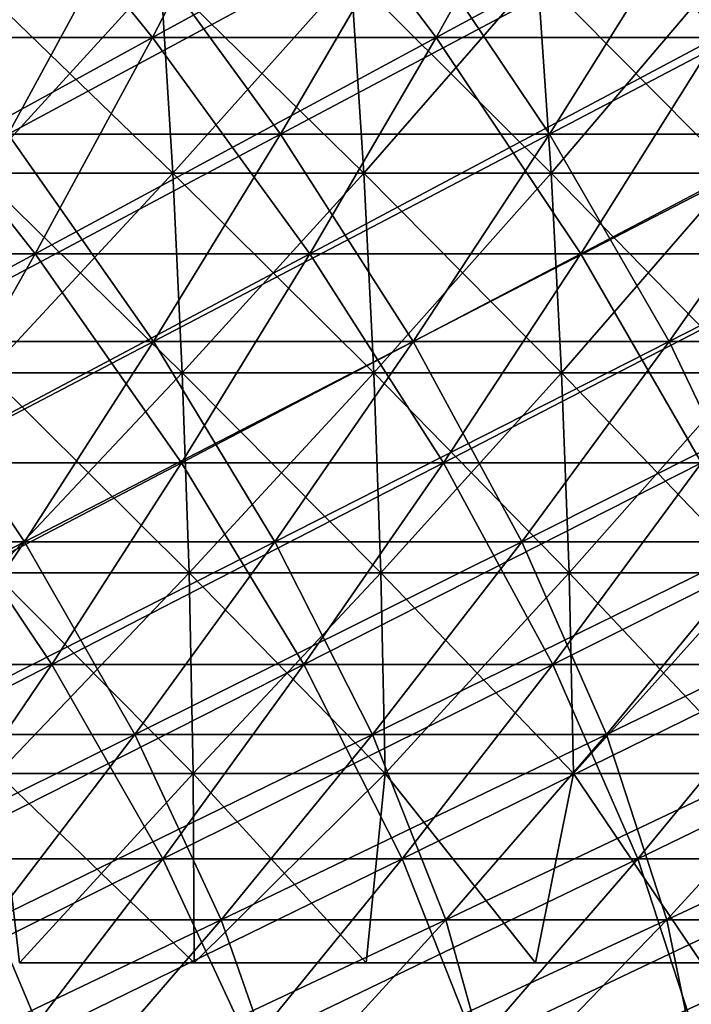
# Model space of a CAD drawing. Header units: millimetres. Extents: x -250 to 250, y -45 to 4150.
# Tile 610 of 656: x 49 to 59, y 3930 to 3944. Entities that reach past the tile are written whole.
import ezdxf

# ---------------------------------------------------------------- set-up
doc = ezdxf.new("R2010")
doc.units = ezdxf.units.MM
doc.header["$LTSCALE"] = 81.481481
for name, color, linetype in [('19', 7, 'CONTINUOUS'), ('20', 7, 'CONTINUOUS'), ('21', 7, 'CONTINUOUS'), ('22', 7, 'CONTINUOUS'), ('23', 7, 'CONTINUOUS'), ('24', 7, 'CONTINUOUS')]:
    doc.layers.add(name, color=color, linetype=linetype)

msp = doc.modelspace()

# ---------------------------------------------------------------- linework, layer by layer
at = {"layer": '19', "color": 7, "linetype": 'CONTINUOUS'}
for points in [[(50.906, 3943.502, -131.404), (46.835, 3943.502, -132.909), (52.541, 3946.665, -135.625), (50.906, 3943.502, -131.404)], [(52.541, 3946.665, -135.625), (46.835, 3943.502, -132.909), (48.34, 3946.665, -137.179), (52.541, 3946.665, -135.625)], [(54.929, 3943.502, -129.774), (50.906, 3943.502, -131.404), (56.693, 3946.665, -133.943), (54.929, 3943.502, -129.774)], [(56.693, 3946.665, -133.943), (50.906, 3943.502, -131.404), (52.541, 3946.665, -135.625), (56.693, 3946.665, -133.943)], [(58.899, 3943.502, -128.021), (54.929, 3943.502, -129.774), (60.791, 3946.665, -132.133), (58.899, 3943.502, -128.021)], [(60.791, 3946.665, -132.133), (54.929, 3943.502, -129.774), (56.693, 3946.665, -133.943), (60.791, 3946.665, -132.133)], [(49.246, 3940.439, -127.119), (45.308, 3940.439, -128.575), (50.906, 3943.502, -131.404), (49.246, 3940.439, -127.119)], [(50.906, 3943.502, -131.404), (45.308, 3940.439, -128.575), (46.835, 3943.502, -132.909), (50.906, 3943.502, -131.404)], [(53.137, 3940.439, -125.542), (49.246, 3940.439, -127.119), (54.929, 3943.502, -129.774), (53.137, 3940.439, -125.542)], [(54.929, 3943.502, -129.774), (49.246, 3940.439, -127.119), (50.906, 3943.502, -131.404), (54.929, 3943.502, -129.774)], [(56.978, 3940.439, -123.846), (53.137, 3940.439, -125.542), (58.899, 3943.502, -128.021), (56.978, 3940.439, -123.846)], [(58.899, 3943.502, -128.021), (53.137, 3940.439, -125.542), (54.929, 3943.502, -129.774), (58.899, 3943.502, -128.021)], [(60.765, 3940.439, -122.033), (56.978, 3940.439, -123.846), (62.813, 3943.502, -126.146), (60.765, 3940.439, -122.033)], [(62.813, 3943.502, -126.146), (56.978, 3940.439, -123.846), (58.899, 3943.502, -128.021), (62.813, 3943.502, -126.146)], [(47.562, 3937.479, -122.771), (43.759, 3937.479, -124.178), (49.246, 3940.439, -127.119), (47.562, 3937.479, -122.771)], [(49.246, 3940.439, -127.119), (43.759, 3937.479, -124.178), (45.308, 3940.439, -128.575), (49.246, 3940.439, -127.119)], [(51.32, 3937.479, -121.248), (47.562, 3937.479, -122.771), (53.137, 3940.439, -125.542), (51.32, 3937.479, -121.248)], [(53.137, 3940.439, -125.542), (47.562, 3937.479, -122.771), (49.246, 3940.439, -127.119), (53.137, 3940.439, -125.542)], [(55.03, 3937.479, -119.61), (51.32, 3937.479, -121.248), (56.978, 3940.439, -123.846), (55.03, 3937.479, -119.61)], [(56.978, 3940.439, -123.846), (51.32, 3937.479, -121.248), (53.137, 3940.439, -125.542), (56.978, 3940.439, -123.846)], [(58.687, 3937.479, -117.859), (55.03, 3937.479, -119.61), (60.765, 3940.439, -122.033), (58.687, 3937.479, -117.859)], [(60.765, 3940.439, -122.033), (55.03, 3937.479, -119.61), (56.978, 3940.439, -123.846), (60.765, 3940.439, -122.033)], [(49.478, 3934.623, -116.896), (45.854, 3934.623, -118.364), (51.32, 3937.479, -121.248), (49.478, 3934.623, -116.896)], [(51.32, 3937.479, -121.248), (45.854, 3934.623, -118.364), (47.562, 3937.479, -122.771), (51.32, 3937.479, -121.248)], [(53.054, 3934.623, -115.317), (49.478, 3934.623, -116.896), (55.03, 3937.479, -119.61), (53.054, 3934.623, -115.317)], [(55.03, 3937.479, -119.61), (49.478, 3934.623, -116.896), (51.32, 3937.479, -121.248), (55.03, 3937.479, -119.61)], [(56.58, 3934.623, -113.628), (53.054, 3934.623, -115.317), (58.687, 3937.479, -117.859), (56.58, 3934.623, -113.628)], [(58.687, 3937.479, -117.859), (53.054, 3934.623, -115.317), (55.03, 3937.479, -119.61), (58.687, 3937.479, -117.859)], [(60.052, 3934.623, -111.832), (56.58, 3934.623, -113.628), (62.289, 3937.479, -115.996), (60.052, 3934.623, -111.832)], [(62.289, 3937.479, -115.996), (56.58, 3934.623, -113.628), (58.687, 3937.479, -117.859), (62.289, 3937.479, -115.996)], [(47.611, 3931.872, -112.486), (44.125, 3931.872, -113.899), (49.478, 3934.623, -116.896), (47.611, 3931.872, -112.486)], [(49.478, 3934.623, -116.896), (44.125, 3931.872, -113.899), (45.854, 3934.623, -118.364), (49.478, 3934.623, -116.896)], [(51.053, 3931.872, -110.967), (47.611, 3931.872, -112.486), (53.054, 3934.623, -115.317), (51.053, 3931.872, -110.967)], [(53.054, 3934.623, -115.317), (47.611, 3931.872, -112.486), (49.478, 3934.623, -116.896), (53.054, 3934.623, -115.317)], [(54.446, 3931.872, -109.342), (51.053, 3931.872, -110.967), (56.58, 3934.623, -113.628), (54.446, 3931.872, -109.342)], [(56.58, 3934.623, -113.628), (51.053, 3931.872, -110.967), (53.054, 3934.623, -115.317), (56.58, 3934.623, -113.628)], [(57.787, 3931.872, -107.613), (54.446, 3931.872, -109.342), (60.052, 3934.623, -111.832), (57.787, 3931.872, -107.613)], [(60.052, 3934.623, -111.832), (54.446, 3931.872, -109.342), (56.58, 3934.623, -113.628), (60.052, 3934.623, -111.832)], [(61.074, 3931.872, -105.783), (57.787, 3931.872, -107.613), (63.468, 3934.623, -109.93), (61.074, 3931.872, -105.783)], [(63.468, 3934.623, -109.93), (57.787, 3931.872, -107.613), (60.052, 3934.623, -111.832), (63.468, 3934.623, -109.93)], [(49.026, 3929.227, -106.562), (45.722, 3929.227, -108.022), (51.053, 3931.872, -110.967), (49.026, 3929.227, -106.562)], [(51.053, 3931.872, -110.967), (45.722, 3929.227, -108.022), (47.611, 3931.872, -112.486), (51.053, 3931.872, -110.967)], [(52.285, 3929.227, -105.002), (49.026, 3929.227, -106.562), (54.446, 3931.872, -109.342), (52.285, 3929.227, -105.002)], [(54.446, 3931.872, -109.342), (49.026, 3929.227, -106.562), (51.053, 3931.872, -110.967), (54.446, 3931.872, -109.342)], [(55.494, 3929.227, -103.342), (52.285, 3929.227, -105.002), (57.787, 3931.872, -107.613), (55.494, 3929.227, -103.342)], [(57.787, 3931.872, -107.613), (52.285, 3929.227, -105.002), (54.446, 3931.872, -109.342), (57.787, 3931.872, -107.613)], [(58.65, 3929.227, -101.584), (55.494, 3929.227, -103.342), (61.074, 3931.872, -105.783), (58.65, 3929.227, -101.584)], [(61.074, 3931.872, -105.783), (55.494, 3929.227, -103.342), (57.787, 3931.872, -107.613), (61.074, 3931.872, -105.783)]]:
    msp.add_3dface(points, dxfattribs=at)
at = {"layer": '20', "color": 7, "linetype": 'CONTINUOUS'}
for points in [[(46.835, 3943.502, 132.909), (50.906, 3943.502, 131.404), (48.34, 3946.665, 137.179), (46.835, 3943.502, 132.909)], [(48.34, 3946.665, 137.179), (50.906, 3943.502, 131.404), (52.541, 3946.665, 135.625), (48.34, 3946.665, 137.179)], [(50.906, 3943.502, 131.404), (54.929, 3943.502, 129.774), (52.541, 3946.665, 135.625), (50.906, 3943.502, 131.404)], [(52.541, 3946.665, 135.625), (54.929, 3943.502, 129.774), (56.693, 3946.665, 133.943), (52.541, 3946.665, 135.625)], [(54.929, 3943.502, 129.774), (58.899, 3943.502, 128.021), (56.693, 3946.665, 133.943), (54.929, 3943.502, 129.774)], [(56.693, 3946.665, 133.943), (58.899, 3943.502, 128.021), (60.791, 3946.665, 132.133), (56.693, 3946.665, 133.943)], [(45.308, 3940.439, 128.575), (49.246, 3940.439, 127.119), (46.835, 3943.502, 132.909), (45.308, 3940.439, 128.575)], [(46.835, 3943.502, 132.909), (49.246, 3940.439, 127.119), (50.906, 3943.502, 131.404), (46.835, 3943.502, 132.909)], [(49.246, 3940.439, 127.119), (53.137, 3940.439, 125.542), (50.906, 3943.502, 131.404), (49.246, 3940.439, 127.119)], [(50.906, 3943.502, 131.404), (53.137, 3940.439, 125.542), (54.929, 3943.502, 129.774), (50.906, 3943.502, 131.404)], [(53.137, 3940.439, 125.542), (56.978, 3940.439, 123.846), (54.929, 3943.502, 129.774), (53.137, 3940.439, 125.542)], [(54.929, 3943.502, 129.774), (56.978, 3940.439, 123.846), (58.899, 3943.502, 128.021), (54.929, 3943.502, 129.774)], [(56.978, 3940.439, 123.846), (60.765, 3940.439, 122.033), (58.899, 3943.502, 128.021), (56.978, 3940.439, 123.846)], [(45.308, 3940.439, 128.575), (47.562, 3937.479, 122.771), (49.246, 3940.439, 127.119), (45.308, 3940.439, 128.575)], [(47.562, 3937.479, 122.771), (51.32, 3937.479, 121.248), (49.246, 3940.439, 127.119), (47.562, 3937.479, 122.771)], [(49.246, 3940.439, 127.119), (51.32, 3937.479, 121.248), (53.137, 3940.439, 125.542), (49.246, 3940.439, 127.119)], [(51.32, 3937.479, 121.248), (55.03, 3937.479, 119.61), (53.137, 3940.439, 125.542), (51.32, 3937.479, 121.248)], [(53.137, 3940.439, 125.542), (55.03, 3937.479, 119.61), (56.978, 3940.439, 123.846), (53.137, 3940.439, 125.542)], [(55.03, 3937.479, 119.61), (58.687, 3937.479, 117.859), (56.978, 3940.439, 123.846), (55.03, 3937.479, 119.61)], [(56.978, 3940.439, 123.846), (58.687, 3937.479, 117.859), (60.765, 3940.439, 122.033), (56.978, 3940.439, 123.846)], [(45.854, 3934.623, 118.364), (49.478, 3934.623, 116.896), (47.562, 3937.479, 122.771), (45.854, 3934.623, 118.364)], [(47.562, 3937.479, 122.771), (49.478, 3934.623, 116.896), (51.32, 3937.479, 121.248), (47.562, 3937.479, 122.771)], [(49.478, 3934.623, 116.896), (53.054, 3934.623, 115.317), (51.32, 3937.479, 121.248), (49.478, 3934.623, 116.896)], [(51.32, 3937.479, 121.248), (53.054, 3934.623, 115.317), (55.03, 3937.479, 119.61), (51.32, 3937.479, 121.248)], [(53.054, 3934.623, 115.317), (56.58, 3934.623, 113.628), (55.03, 3937.479, 119.61), (53.054, 3934.623, 115.317)], [(55.03, 3937.479, 119.61), (56.58, 3934.623, 113.628), (58.687, 3937.479, 117.859), (55.03, 3937.479, 119.61)], [(56.58, 3934.623, 113.628), (60.052, 3934.623, 111.832), (58.687, 3937.479, 117.859), (56.58, 3934.623, 113.628)], [(45.854, 3934.623, 118.364), (47.611, 3931.872, 112.486), (49.478, 3934.623, 116.896), (45.854, 3934.623, 118.364)], [(47.611, 3931.872, 112.486), (51.053, 3931.872, 110.967), (49.478, 3934.623, 116.896), (47.611, 3931.872, 112.486)], [(49.478, 3934.623, 116.896), (51.053, 3931.872, 110.967), (53.054, 3934.623, 115.317), (49.478, 3934.623, 116.896)], [(51.053, 3931.872, 110.967), (54.446, 3931.872, 109.342), (53.054, 3934.623, 115.317), (51.053, 3931.872, 110.967)], [(53.054, 3934.623, 115.317), (54.446, 3931.872, 109.342), (56.58, 3934.623, 113.628), (53.054, 3934.623, 115.317)], [(54.446, 3931.872, 109.342), (57.787, 3931.872, 107.613), (56.58, 3934.623, 113.628), (54.446, 3931.872, 109.342)], [(56.58, 3934.623, 113.628), (57.787, 3931.872, 107.613), (60.052, 3934.623, 111.832), (56.58, 3934.623, 113.628)], [(57.787, 3931.872, 107.613), (61.074, 3931.872, 105.783), (60.052, 3934.623, 111.832), (57.787, 3931.872, 107.613)], [(45.722, 3929.227, 108.022), (49.026, 3929.227, 106.562), (47.611, 3931.872, 112.486), (45.722, 3929.227, 108.022)], [(47.611, 3931.872, 112.486), (49.026, 3929.227, 106.562), (51.053, 3931.872, 110.967), (47.611, 3931.872, 112.486)], [(49.026, 3929.227, 106.562), (52.285, 3929.227, 105.002), (51.053, 3931.872, 110.967), (49.026, 3929.227, 106.562)], [(51.053, 3931.872, 110.967), (52.285, 3929.227, 105.002), (54.446, 3931.872, 109.342), (51.053, 3931.872, 110.967)], [(52.285, 3929.227, 105.002), (55.494, 3929.227, 103.342), (54.446, 3931.872, 109.342), (52.285, 3929.227, 105.002)], [(54.446, 3931.872, 109.342), (55.494, 3929.227, 103.342), (57.787, 3931.872, 107.613), (54.446, 3931.872, 109.342)], [(55.494, 3929.227, 103.342), (58.65, 3929.227, 101.584), (57.787, 3931.872, 107.613), (55.494, 3929.227, 103.342)], [(57.787, 3931.872, 107.613), (58.65, 3929.227, 101.584), (61.074, 3931.872, 105.783), (57.787, 3931.872, 107.613)]]:
    msp.add_3dface(points, dxfattribs=at)
at = {"layer": '21', "color": 7, "linetype": 'CONTINUOUS'}
for points in [[(48.862, 3942.134, 126.128), (44.955, 3942.134, 127.573), (50.509, 3945.172, 130.378), (48.862, 3942.134, 126.128)], [(50.509, 3945.172, 130.378), (44.955, 3942.134, 127.573), (46.47, 3945.172, 131.872), (50.509, 3945.172, 130.378)], [(52.723, 3942.134, 124.563), (48.862, 3942.134, 126.128), (54.5, 3945.172, 128.761), (52.723, 3942.134, 124.563)], [(54.5, 3945.172, 128.761), (48.862, 3942.134, 126.128), (50.509, 3945.172, 130.378), (54.5, 3945.172, 128.761)], [(56.534, 3942.134, 122.881), (52.723, 3942.134, 124.563), (58.439, 3945.172, 127.021), (56.534, 3942.134, 122.881)], [(58.439, 3945.172, 127.021), (52.723, 3942.134, 124.563), (54.5, 3945.172, 128.761), (58.439, 3945.172, 127.021)], [(60.291, 3942.134, 121.081), (56.534, 3942.134, 122.881), (62.323, 3945.172, 125.161), (60.291, 3942.134, 121.081)], [(62.323, 3945.172, 125.161), (56.534, 3942.134, 122.881), (58.439, 3945.172, 127.021), (62.323, 3945.172, 125.161)], [(50.921, 3939.197, 120.305), (47.192, 3939.197, 121.816), (52.723, 3942.134, 124.563), (50.921, 3939.197, 120.305)], [(52.723, 3942.134, 124.563), (47.192, 3939.197, 121.816), (48.862, 3942.134, 126.128), (52.723, 3942.134, 124.563)], [(54.601, 3939.197, 118.68), (50.921, 3939.197, 120.305), (56.534, 3942.134, 122.881), (54.601, 3939.197, 118.68)], [(56.534, 3942.134, 122.881), (50.921, 3939.197, 120.305), (52.723, 3942.134, 124.563), (56.534, 3942.134, 122.881)], [(58.23, 3939.197, 116.942), (54.601, 3939.197, 118.68), (60.291, 3942.134, 121.081), (58.23, 3939.197, 116.942)], [(60.291, 3942.134, 121.081), (54.601, 3939.197, 118.68), (56.534, 3942.134, 122.881), (60.291, 3942.134, 121.081)], [(61.804, 3939.197, 115.094), (58.23, 3939.197, 116.942), (63.991, 3942.134, 119.167), (61.804, 3939.197, 115.094)], [(63.991, 3942.134, 119.167), (58.23, 3939.197, 116.942), (60.291, 3942.134, 121.081), (63.991, 3942.134, 119.167)], [(49.094, 3936.364, 115.988), (45.499, 3936.364, 117.445), (50.921, 3939.197, 120.305), (49.094, 3936.364, 115.988)], [(50.921, 3939.197, 120.305), (45.499, 3936.364, 117.445), (47.192, 3939.197, 121.816), (50.921, 3939.197, 120.305)], [(52.642, 3936.364, 114.422), (49.094, 3936.364, 115.988), (54.601, 3939.197, 118.68), (52.642, 3936.364, 114.422)], [(54.601, 3939.197, 118.68), (49.094, 3936.364, 115.988), (50.921, 3939.197, 120.305), (54.601, 3939.197, 118.68)], [(56.141, 3936.364, 112.746), (52.642, 3936.364, 114.422), (58.23, 3939.197, 116.942), (56.141, 3936.364, 112.746)], [(58.23, 3939.197, 116.942), (52.642, 3936.364, 114.422), (54.601, 3939.197, 118.68), (58.23, 3939.197, 116.942)], [(59.586, 3936.364, 110.964), (56.141, 3936.364, 112.746), (61.804, 3939.197, 115.094), (59.586, 3936.364, 110.964)], [(61.804, 3939.197, 115.094), (56.141, 3936.364, 112.746), (58.23, 3939.197, 116.942), (61.804, 3939.197, 115.094)], [(47.243, 3933.634, 111.615), (43.783, 3933.634, 113.017), (49.094, 3936.364, 115.988), (47.243, 3933.634, 111.615)], [(49.094, 3936.364, 115.988), (43.783, 3933.634, 113.017), (45.499, 3936.364, 117.445), (49.094, 3936.364, 115.988)], [(50.657, 3933.634, 110.107), (47.243, 3933.634, 111.615), (52.642, 3936.364, 114.422), (50.657, 3933.634, 110.107)], [(52.642, 3936.364, 114.422), (47.243, 3933.634, 111.615), (49.094, 3936.364, 115.988), (52.642, 3936.364, 114.422)], [(54.024, 3933.634, 108.495), (50.657, 3933.634, 110.107), (56.141, 3936.364, 112.746), (54.024, 3933.634, 108.495)], [(56.141, 3936.364, 112.746), (50.657, 3933.634, 110.107), (52.642, 3936.364, 114.422), (56.141, 3936.364, 112.746)], [(57.34, 3933.634, 106.78), (54.024, 3933.634, 108.495), (59.586, 3936.364, 110.964), (57.34, 3933.634, 106.78)], [(59.586, 3936.364, 110.964), (54.024, 3933.634, 108.495), (56.141, 3936.364, 112.746), (59.586, 3936.364, 110.964)], [(60.601, 3933.634, 104.963), (57.34, 3933.634, 106.78), (62.975, 3936.364, 109.076), (60.601, 3933.634, 104.963)], [(62.975, 3936.364, 109.076), (57.34, 3933.634, 106.78), (59.586, 3936.364, 110.964), (62.975, 3936.364, 109.076)], [(48.648, 3931.01, 105.739), (45.368, 3931.01, 107.187), (50.657, 3933.634, 110.107), (48.648, 3931.01, 105.739)], [(50.657, 3933.634, 110.107), (45.368, 3931.01, 107.187), (47.243, 3933.634, 111.615), (50.657, 3933.634, 110.107)], [(51.881, 3931.01, 104.191), (48.648, 3931.01, 105.739), (54.024, 3933.634, 108.495), (51.881, 3931.01, 104.191)], [(54.024, 3933.634, 108.495), (48.648, 3931.01, 105.739), (50.657, 3933.634, 110.107), (54.024, 3933.634, 108.495)], [(55.065, 3931.01, 102.544), (51.881, 3931.01, 104.191), (57.34, 3933.634, 106.78), (55.065, 3931.01, 102.544)], [(57.34, 3933.634, 106.78), (51.881, 3931.01, 104.191), (54.024, 3933.634, 108.495), (57.34, 3933.634, 106.78)], [(58.197, 3931.01, 100.799), (55.065, 3931.01, 102.544), (60.601, 3933.634, 104.963), (58.197, 3931.01, 100.799)], [(60.601, 3933.634, 104.963), (55.065, 3931.01, 102.544), (57.34, 3933.634, 106.78), (60.601, 3933.634, 104.963)], [(61.273, 3931.01, 98.959), (58.197, 3931.01, 100.799), (63.804, 3933.634, 103.047), (61.273, 3931.01, 98.959)], [(63.804, 3933.634, 103.047), (58.197, 3931.01, 100.799), (60.601, 3933.634, 104.963), (63.804, 3933.634, 103.047)], [(49.712, 3928.493, 99.836), (46.614, 3928.493, 101.319), (51.881, 3931.01, 104.191), (49.712, 3928.493, 99.836)], [(51.881, 3931.01, 104.191), (46.614, 3928.493, 101.319), (48.648, 3931.01, 105.739), (51.881, 3931.01, 104.191)], [(52.763, 3928.493, 98.258), (49.712, 3928.493, 99.836), (55.065, 3931.01, 102.544), (52.763, 3928.493, 98.258)], [(55.065, 3931.01, 102.544), (49.712, 3928.493, 99.836), (51.881, 3931.01, 104.191), (55.065, 3931.01, 102.544)], [(55.764, 3928.493, 96.586), (52.763, 3928.493, 98.258), (58.197, 3931.01, 100.799), (55.764, 3928.493, 96.586)], [(58.197, 3931.01, 100.799), (52.763, 3928.493, 98.258), (55.065, 3931.01, 102.544), (58.197, 3931.01, 100.799)], [(58.712, 3928.493, 94.823), (55.764, 3928.493, 96.586), (61.273, 3931.01, 98.959), (58.712, 3928.493, 94.823)], [(61.273, 3931.01, 98.959), (55.764, 3928.493, 96.586), (58.197, 3931.01, 100.799), (61.273, 3931.01, 98.959)]]:
    msp.add_3dface(points, dxfattribs=at)
at = {"layer": '22', "color": 7, "linetype": 'CONTINUOUS'}
for points in [[(46.47, 3945.172, -131.872), (48.862, 3942.134, -126.128), (50.509, 3945.172, -130.378), (46.47, 3945.172, -131.872)], [(48.862, 3942.134, -126.128), (52.723, 3942.134, -124.563), (50.509, 3945.172, -130.378), (48.862, 3942.134, -126.128)], [(50.509, 3945.172, -130.378), (52.723, 3942.134, -124.563), (54.5, 3945.172, -128.761), (50.509, 3945.172, -130.378)], [(52.723, 3942.134, -124.563), (56.534, 3942.134, -122.881), (54.5, 3945.172, -128.761), (52.723, 3942.134, -124.563)], [(54.5, 3945.172, -128.761), (56.534, 3942.134, -122.881), (58.439, 3945.172, -127.021), (54.5, 3945.172, -128.761)], [(56.534, 3942.134, -122.881), (60.291, 3942.134, -121.081), (58.439, 3945.172, -127.021), (56.534, 3942.134, -122.881)], [(58.439, 3945.172, -127.021), (60.291, 3942.134, -121.081), (62.323, 3945.172, -125.161), (58.439, 3945.172, -127.021)], [(47.192, 3939.197, -121.816), (50.921, 3939.197, -120.305), (48.862, 3942.134, -126.128), (47.192, 3939.197, -121.816)], [(48.862, 3942.134, -126.128), (50.921, 3939.197, -120.305), (52.723, 3942.134, -124.563), (48.862, 3942.134, -126.128)], [(50.921, 3939.197, -120.305), (54.601, 3939.197, -118.68), (52.723, 3942.134, -124.563), (50.921, 3939.197, -120.305)], [(52.723, 3942.134, -124.563), (54.601, 3939.197, -118.68), (56.534, 3942.134, -122.881), (52.723, 3942.134, -124.563)], [(54.601, 3939.197, -118.68), (58.23, 3939.197, -116.942), (56.534, 3942.134, -122.881), (54.601, 3939.197, -118.68)], [(56.534, 3942.134, -122.881), (58.23, 3939.197, -116.942), (60.291, 3942.134, -121.081), (56.534, 3942.134, -122.881)], [(58.23, 3939.197, -116.942), (61.804, 3939.197, -115.094), (60.291, 3942.134, -121.081), (58.23, 3939.197, -116.942)], [(45.499, 3936.364, -117.445), (49.094, 3936.364, -115.988), (47.192, 3939.197, -121.816), (45.499, 3936.364, -117.445)], [(47.192, 3939.197, -121.816), (49.094, 3936.364, -115.988), (50.921, 3939.197, -120.305), (47.192, 3939.197, -121.816)], [(49.094, 3936.364, -115.988), (52.642, 3936.364, -114.422), (50.921, 3939.197, -120.305), (49.094, 3936.364, -115.988)], [(50.921, 3939.197, -120.305), (52.642, 3936.364, -114.422), (54.601, 3939.197, -118.68), (50.921, 3939.197, -120.305)], [(52.642, 3936.364, -114.422), (56.141, 3936.364, -112.746), (54.601, 3939.197, -118.68), (52.642, 3936.364, -114.422)], [(54.601, 3939.197, -118.68), (56.141, 3936.364, -112.746), (58.23, 3939.197, -116.942), (54.601, 3939.197, -118.68)], [(56.141, 3936.364, -112.746), (59.586, 3936.364, -110.964), (58.23, 3939.197, -116.942), (56.141, 3936.364, -112.746)], [(58.23, 3939.197, -116.942), (59.586, 3936.364, -110.964), (61.804, 3939.197, -115.094), (58.23, 3939.197, -116.942)], [(45.499, 3936.364, -117.445), (47.243, 3933.634, -111.615), (49.094, 3936.364, -115.988), (45.499, 3936.364, -117.445)], [(47.243, 3933.634, -111.615), (50.657, 3933.634, -110.107), (49.094, 3936.364, -115.988), (47.243, 3933.634, -111.615)], [(49.094, 3936.364, -115.988), (50.657, 3933.634, -110.107), (52.642, 3936.364, -114.422), (49.094, 3936.364, -115.988)], [(50.657, 3933.634, -110.107), (54.024, 3933.634, -108.495), (52.642, 3936.364, -114.422), (50.657, 3933.634, -110.107)], [(52.642, 3936.364, -114.422), (54.024, 3933.634, -108.495), (56.141, 3936.364, -112.746), (52.642, 3936.364, -114.422)], [(54.024, 3933.634, -108.495), (57.34, 3933.634, -106.78), (56.141, 3936.364, -112.746), (54.024, 3933.634, -108.495)], [(56.141, 3936.364, -112.746), (57.34, 3933.634, -106.78), (59.586, 3936.364, -110.964), (56.141, 3936.364, -112.746)], [(57.34, 3933.634, -106.78), (60.601, 3933.634, -104.963), (59.586, 3936.364, -110.964), (57.34, 3933.634, -106.78)], [(47.243, 3933.634, -111.615), (48.648, 3931.01, -105.739), (50.657, 3933.634, -110.107), (47.243, 3933.634, -111.615)], [(48.648, 3931.01, -105.739), (51.881, 3931.01, -104.191), (50.657, 3933.634, -110.107), (48.648, 3931.01, -105.739)], [(50.657, 3933.634, -110.107), (51.881, 3931.01, -104.191), (54.024, 3933.634, -108.495), (50.657, 3933.634, -110.107)], [(51.881, 3931.01, -104.191), (55.065, 3931.01, -102.544), (54.024, 3933.634, -108.495), (51.881, 3931.01, -104.191)], [(54.024, 3933.634, -108.495), (55.065, 3931.01, -102.544), (57.34, 3933.634, -106.78), (54.024, 3933.634, -108.495)], [(55.065, 3931.01, -102.544), (58.197, 3931.01, -100.799), (57.34, 3933.634, -106.78), (55.065, 3931.01, -102.544)], [(57.34, 3933.634, -106.78), (58.197, 3931.01, -100.799), (60.601, 3933.634, -104.963), (57.34, 3933.634, -106.78)], [(58.197, 3931.01, -100.799), (61.273, 3931.01, -98.959), (60.601, 3933.634, -104.963), (58.197, 3931.01, -100.799)], [(46.614, 3928.493, -101.319), (49.712, 3928.493, -99.836), (48.648, 3931.01, -105.739), (46.614, 3928.493, -101.319)], [(48.648, 3931.01, -105.739), (49.712, 3928.493, -99.836), (51.881, 3931.01, -104.191), (48.648, 3931.01, -105.739)], [(49.712, 3928.493, -99.836), (52.763, 3928.493, -98.258), (51.881, 3931.01, -104.191), (49.712, 3928.493, -99.836)], [(51.881, 3931.01, -104.191), (52.763, 3928.493, -98.258), (55.065, 3931.01, -102.544), (51.881, 3931.01, -104.191)], [(52.763, 3928.493, -98.258), (55.764, 3928.493, -96.586), (55.065, 3931.01, -102.544), (52.763, 3928.493, -98.258)], [(55.065, 3931.01, -102.544), (55.764, 3928.493, -96.586), (58.197, 3931.01, -100.799), (55.065, 3931.01, -102.544)], [(55.764, 3928.493, -96.586), (58.712, 3928.493, -94.823), (58.197, 3931.01, -100.799), (55.764, 3928.493, -96.586)], [(58.197, 3931.01, -100.799), (58.712, 3928.493, -94.823), (61.273, 3931.01, -98.959), (58.197, 3931.01, -100.799)]]:
    msp.add_3dface(points, dxfattribs=at)
at = {"layer": '23', "color": 7, "linetype": 'CONTINUOUS'}
for points in [[(48.441, 3941.584, 90.208), (51.195, 3941.584, 88.673), (48.276, 3944.404, 89.902), (48.441, 3941.584, 90.208)], [(48.276, 3944.404, 89.902), (51.195, 3941.584, 88.673), (51.022, 3944.404, 88.372), (48.276, 3944.404, 89.902)], [(51.195, 3941.584, 88.673), (53.902, 3941.584, 87.055), (51.022, 3944.404, 88.372), (51.195, 3941.584, 88.673)], [(51.022, 3944.404, 88.372), (53.902, 3941.584, 87.055), (53.719, 3944.404, 86.759), (51.022, 3944.404, 88.372)], [(53.902, 3941.584, 87.055), (56.557, 3941.584, 85.353), (53.719, 3944.404, 86.759), (53.902, 3941.584, 87.055)], [(53.719, 3944.404, 86.759), (56.557, 3941.584, 85.353), (56.365, 3944.404, 85.064), (53.719, 3944.404, 86.759)], [(56.557, 3941.584, 85.353), (59.159, 3941.584, 83.571), (56.365, 3944.404, 85.064), (56.557, 3941.584, 85.353)], [(56.365, 3944.404, 85.064), (59.159, 3941.584, 83.571), (58.958, 3944.404, 83.288), (56.365, 3944.404, 85.064)], [(48.568, 3938.756, 90.445), (51.33, 3938.756, 88.907), (48.441, 3941.584, 90.208), (48.568, 3938.756, 90.445)], [(48.441, 3941.584, 90.208), (51.33, 3938.756, 88.907), (51.195, 3941.584, 88.673), (48.441, 3941.584, 90.208)], [(51.33, 3938.756, 88.907), (54.044, 3938.756, 87.284), (51.195, 3941.584, 88.673), (51.33, 3938.756, 88.907)], [(51.195, 3941.584, 88.673), (54.044, 3938.756, 87.284), (53.902, 3941.584, 87.055), (51.195, 3941.584, 88.673)], [(54.044, 3938.756, 87.284), (56.706, 3938.756, 85.578), (53.902, 3941.584, 87.055), (54.044, 3938.756, 87.284)], [(53.902, 3941.584, 87.055), (56.706, 3938.756, 85.578), (56.557, 3941.584, 85.353), (53.902, 3941.584, 87.055)], [(56.706, 3938.756, 85.578), (59.315, 3938.756, 83.791), (56.557, 3941.584, 85.353), (56.706, 3938.756, 85.578)], [(56.557, 3941.584, 85.353), (59.315, 3938.756, 83.791), (59.159, 3941.584, 83.571), (56.557, 3941.584, 85.353)], [(48.659, 3935.921, 90.614), (51.426, 3935.921, 89.072), (48.568, 3938.756, 90.445), (48.659, 3935.921, 90.614)], [(48.568, 3938.756, 90.445), (51.426, 3935.921, 89.072), (51.33, 3938.756, 88.907), (48.568, 3938.756, 90.445)], [(51.426, 3935.921, 89.072), (54.145, 3935.921, 87.446), (51.33, 3938.756, 88.907), (51.426, 3935.921, 89.072)], [(51.33, 3938.756, 88.907), (54.145, 3935.921, 87.446), (54.044, 3938.756, 87.284), (51.33, 3938.756, 88.907)], [(54.145, 3935.921, 87.446), (56.812, 3935.921, 85.738), (54.044, 3938.756, 87.284), (54.145, 3935.921, 87.446)], [(54.044, 3938.756, 87.284), (56.812, 3935.921, 85.738), (56.706, 3938.756, 85.578), (54.044, 3938.756, 87.284)], [(56.812, 3935.921, 85.738), (59.425, 3935.921, 83.947), (56.706, 3938.756, 85.578), (56.812, 3935.921, 85.738)], [(56.706, 3938.756, 85.578), (59.425, 3935.921, 83.947), (59.315, 3938.756, 83.791), (56.706, 3938.756, 85.578)], [(48.712, 3933.082, 90.713), (51.483, 3933.082, 89.17), (48.659, 3935.921, 90.614), (48.712, 3933.082, 90.713)], [(48.659, 3935.921, 90.614), (51.483, 3933.082, 89.17), (51.426, 3935.921, 89.072), (48.659, 3935.921, 90.614)], [(51.483, 3933.082, 89.17), (54.204, 3933.082, 87.543), (51.426, 3935.921, 89.072), (51.483, 3933.082, 89.17)], [(51.426, 3935.921, 89.072), (54.204, 3933.082, 87.543), (54.145, 3935.921, 87.446), (51.426, 3935.921, 89.072)], [(54.204, 3933.082, 87.543), (56.874, 3933.082, 85.832), (54.145, 3935.921, 87.446), (54.204, 3933.082, 87.543)], [(54.145, 3935.921, 87.446), (56.874, 3933.082, 85.832), (56.812, 3935.921, 85.738), (54.145, 3935.921, 87.446)], [(56.874, 3933.082, 85.832), (59.491, 3933.082, 84.04), (56.812, 3935.921, 85.738), (56.874, 3933.082, 85.832)], [(56.812, 3935.921, 85.738), (59.491, 3933.082, 84.04), (59.425, 3935.921, 83.947), (56.812, 3935.921, 85.738)], [(49.023, 3930.4, 90.586), (51.5, 3930.4, 89.201), (48.712, 3933.082, 90.713), (49.023, 3930.4, 90.586)], [(48.712, 3933.082, 90.713), (51.5, 3930.4, 89.201), (51.483, 3933.082, 89.17), (48.712, 3933.082, 90.713)], [(51.5, 3930.4, 89.201), (53.938, 3930.4, 87.748), (51.483, 3933.082, 89.17), (51.5, 3930.4, 89.201)], [(51.483, 3933.082, 89.17), (53.938, 3930.4, 87.748), (54.204, 3933.082, 87.543), (51.483, 3933.082, 89.17)], [(53.938, 3930.4, 87.748), (56.336, 3930.4, 86.228), (54.204, 3933.082, 87.543), (53.938, 3930.4, 87.748)], [(54.204, 3933.082, 87.543), (56.336, 3930.4, 86.228), (56.874, 3933.082, 85.832), (54.204, 3933.082, 87.543)], [(56.336, 3930.4, 86.228), (58.69, 3930.4, 84.643), (56.874, 3933.082, 85.832), (56.336, 3930.4, 86.228)], [(56.874, 3933.082, 85.832), (58.69, 3930.4, 84.643), (59.491, 3933.082, 84.04), (56.874, 3933.082, 85.832)]]:
    msp.add_3dface(points, dxfattribs=at)
at = {"layer": '24', "color": 7, "linetype": 'CONTINUOUS'}
for points in [[(51.022, 3944.404, -88.372), (48.441, 3941.584, -90.208), (48.276, 3944.404, -89.902), (51.022, 3944.404, -88.372)], [(51.195, 3941.584, -88.673), (48.441, 3941.584, -90.208), (51.022, 3944.404, -88.372), (51.195, 3941.584, -88.673)], [(53.719, 3944.404, -86.759), (51.195, 3941.584, -88.673), (51.022, 3944.404, -88.372), (53.719, 3944.404, -86.759)], [(53.902, 3941.584, -87.055), (51.195, 3941.584, -88.673), (53.719, 3944.404, -86.759), (53.902, 3941.584, -87.055)], [(56.365, 3944.404, -85.064), (53.902, 3941.584, -87.055), (53.719, 3944.404, -86.759), (56.365, 3944.404, -85.064)], [(56.557, 3941.584, -85.353), (53.902, 3941.584, -87.055), (56.365, 3944.404, -85.064), (56.557, 3941.584, -85.353)], [(58.958, 3944.404, -83.288), (56.557, 3941.584, -85.353), (56.365, 3944.404, -85.064), (58.958, 3944.404, -83.288)], [(59.159, 3941.584, -83.571), (56.557, 3941.584, -85.353), (58.958, 3944.404, -83.288), (59.159, 3941.584, -83.571)], [(51.195, 3941.584, -88.673), (48.568, 3938.756, -90.445), (48.441, 3941.584, -90.208), (51.195, 3941.584, -88.673)], [(51.33, 3938.756, -88.907), (48.568, 3938.756, -90.445), (51.195, 3941.584, -88.673), (51.33, 3938.756, -88.907)], [(53.902, 3941.584, -87.055), (51.33, 3938.756, -88.907), (51.195, 3941.584, -88.673), (53.902, 3941.584, -87.055)], [(54.044, 3938.756, -87.284), (51.33, 3938.756, -88.907), (53.902, 3941.584, -87.055), (54.044, 3938.756, -87.284)], [(56.557, 3941.584, -85.353), (54.044, 3938.756, -87.284), (53.902, 3941.584, -87.055), (56.557, 3941.584, -85.353)], [(56.706, 3938.756, -85.578), (54.044, 3938.756, -87.284), (56.557, 3941.584, -85.353), (56.706, 3938.756, -85.578)], [(59.159, 3941.584, -83.571), (56.706, 3938.756, -85.578), (56.557, 3941.584, -85.353), (59.159, 3941.584, -83.571)], [(59.315, 3938.756, -83.791), (56.706, 3938.756, -85.578), (59.159, 3941.584, -83.571), (59.315, 3938.756, -83.791)], [(51.33, 3938.756, -88.907), (48.659, 3935.921, -90.614), (48.568, 3938.756, -90.445), (51.33, 3938.756, -88.907)], [(51.426, 3935.921, -89.072), (48.659, 3935.921, -90.614), (51.33, 3938.756, -88.907), (51.426, 3935.921, -89.072)], [(54.044, 3938.756, -87.284), (51.426, 3935.921, -89.072), (51.33, 3938.756, -88.907), (54.044, 3938.756, -87.284)], [(54.145, 3935.921, -87.446), (51.426, 3935.921, -89.072), (54.044, 3938.756, -87.284), (54.145, 3935.921, -87.446)], [(56.706, 3938.756, -85.578), (54.145, 3935.921, -87.446), (54.044, 3938.756, -87.284), (56.706, 3938.756, -85.578)], [(56.812, 3935.921, -85.738), (54.145, 3935.921, -87.446), (56.706, 3938.756, -85.578), (56.812, 3935.921, -85.738)], [(59.315, 3938.756, -83.791), (56.812, 3935.921, -85.738), (56.706, 3938.756, -85.578), (59.315, 3938.756, -83.791)], [(59.425, 3935.921, -83.947), (56.812, 3935.921, -85.738), (59.315, 3938.756, -83.791), (59.425, 3935.921, -83.947)], [(51.426, 3935.921, -89.072), (48.712, 3933.082, -90.713), (48.659, 3935.921, -90.614), (51.426, 3935.921, -89.072)], [(51.483, 3933.082, -89.17), (48.712, 3933.082, -90.713), (51.426, 3935.921, -89.072), (51.483, 3933.082, -89.17)], [(54.145, 3935.921, -87.446), (51.483, 3933.082, -89.17), (51.426, 3935.921, -89.072), (54.145, 3935.921, -87.446)], [(54.204, 3933.082, -87.543), (51.483, 3933.082, -89.17), (54.145, 3935.921, -87.446), (54.204, 3933.082, -87.543)], [(56.812, 3935.921, -85.738), (54.204, 3933.082, -87.543), (54.145, 3935.921, -87.446), (56.812, 3935.921, -85.738)], [(56.874, 3933.082, -85.832), (54.204, 3933.082, -87.543), (56.812, 3935.921, -85.738), (56.874, 3933.082, -85.832)], [(59.425, 3935.921, -83.947), (56.874, 3933.082, -85.832), (56.812, 3935.921, -85.738), (59.425, 3935.921, -83.947)], [(59.491, 3933.082, -84.04), (56.874, 3933.082, -85.832), (59.425, 3935.921, -83.947), (59.491, 3933.082, -84.04)], [(48.712, 3933.082, -90.713), (51.483, 3933.082, -89.17), (49.023, 3930.4, -90.586), (48.712, 3933.082, -90.713)], [(49.023, 3930.4, -90.586), (51.483, 3933.082, -89.17), (51.5, 3930.4, -89.201), (49.023, 3930.4, -90.586)], [(51.483, 3933.082, -89.17), (54.204, 3933.082, -87.543), (51.5, 3930.4, -89.201), (51.483, 3933.082, -89.17)], [(51.5, 3930.4, -89.201), (54.204, 3933.082, -87.543), (53.938, 3930.4, -87.748), (51.5, 3930.4, -89.201)], [(53.938, 3930.4, -87.748), (54.204, 3933.082, -87.543), (56.336, 3930.4, -86.228), (53.938, 3930.4, -87.748)], [(54.204, 3933.082, -87.543), (56.874, 3933.082, -85.832), (56.336, 3930.4, -86.228), (54.204, 3933.082, -87.543)], [(56.336, 3930.4, -86.228), (56.874, 3933.082, -85.832), (58.69, 3930.4, -84.643), (56.336, 3930.4, -86.228)], [(56.874, 3933.082, -85.832), (59.491, 3933.082, -84.04), (58.69, 3930.4, -84.643), (56.874, 3933.082, -85.832)]]:
    msp.add_3dface(points, dxfattribs=at)

doc.saveas('drawing.dxf')
